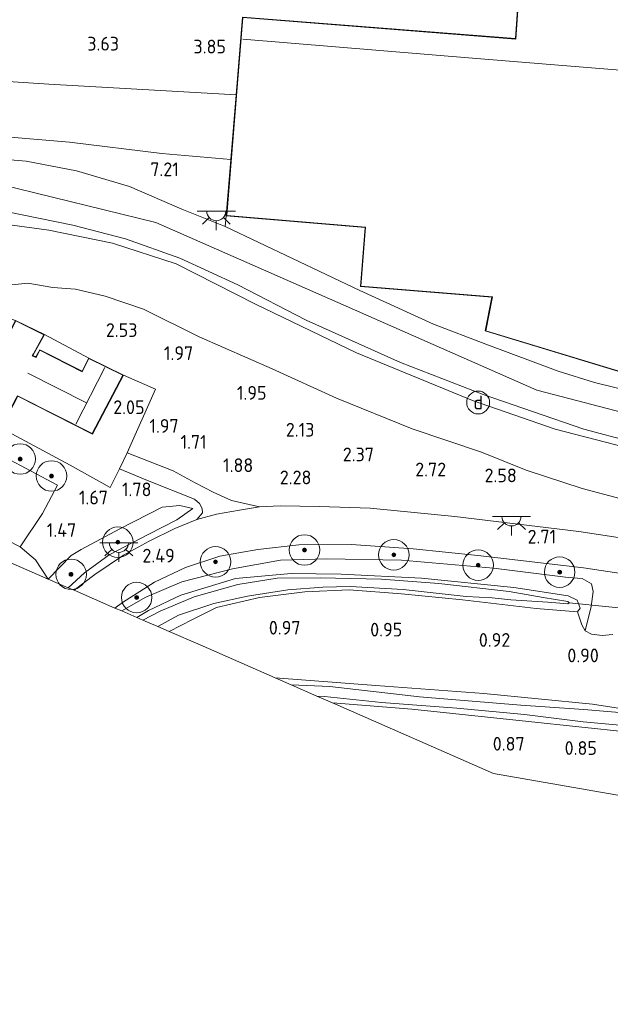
# Model space of a CAD drawing. Extents: x 130905 to 137824, y 412333 to 417928.
# Tile 272 of 313: x 137232 to 137310, y 416294 to 416423. Entities that reach past the tile are written whole.
import ezdxf
from ezdxf.enums import TextEntityAlignment as Align
from ezdxf.lldxf.tags import DXFTag

# ---------------------------------------------------------------- set-up
doc = ezdxf.new("R2010")
doc.units = 0
for name, color, linetype, lineweight in [('B-ME-GR-BOOM-S', 90, 'Continuous', 25), ('B-ME-GR-BOUWLAND_BRAAKLIGGEND-GV', 200, 'Continuous', 13), ('B-ME-GR-GRAS-GV', 60, 'Continuous', 13), ('B-ME-GR-HAAG-G', 90, 'GR-HAAG1', 13), ('B-ME-GW-TALUD_KRUIN-G', 90, 'Continuous', 18), ('B-ME-GW-TALUD_TEEN-G', 90, 'Continuous', 18), ('B-ME-IE-MEUBILAIR_DIJKPAAL-S', 7, 'Continuous', 25), ('B-ME-IE-TERREINAFSCHEIDING_KUNSTMATIG_HEKWERK-G', 20, 'IE-TERREINAFSCHEIDING-KUNSTMATIG', 18), ('B-ME-KG-GRENS_OPNAME-G', 210, 'KG-OPNAME', 18), ('B-ME-KG-KADASTRAAL_DAKRAND-G', 170, 'Continuous', 18), ('B-ME-KG-KADASTRAAL_NOK-G', 10, 'Continuous', 18), ('B-ME-KL-ET_LS_OV_LICHTPUNT-S', 190, 'Continuous', 25), ('B-ME-KW-KUNSTWERK_DUIKER-G', 170, 'Continuous', 18), ('B-ME-OG-BEBOUWING_BEDRIJVEN-GV', 7, 'Continuous', 18), ('B-ME-OG-BEBOUWING_WONINGBOUW-GV', 7, 'Continuous', 18), ('B-ME-OG-TERREIN_BEDRIJVENTERREIN-GV', 7, 'Continuous', 18), ('B-ME-OG-TERREIN_BEGRAAFPLAATS-GV', 7, 'Continuous', 18), ('B-ME-OG-TERREIN_GROEN_TUIN-GV', 7, 'Continuous', 18), ('B-ME-OG-WATER_SLOOT-G', 120, 'Continuous', 18), ('B-ME-OG-WATER_SLOOT-GV', 120, 'Continuous', 18), ('B-ME-VH-VERHARDING_ASFALT-GV', 252, 'Continuous', 18), ('B-ME-VH-VERHARDING_HALFVERHARDING-GV', 252, 'Continuous', 18), ('B-ME-WH-WINTERBED-G', 150, 'WH-WINTERBED', 18), ('X-XX-AL-HOOGTELABEL-S', 7, 'Continuous', 25)]:
    doc.layers.add(name, color=color, linetype=linetype, lineweight=lineweight)
doc.styles.add('NLCS-ISO', font='NLCS-ISO.ttf')
doc.styles.add('NLCS-ISO-ANNOTATIVE-T18', font='NLCS-ISO.ttf', dxfattribs={"height": 1.8})
doc.styles.get("Standard").update_dxf_attribs({"font": 'arial.ttf'})
doc.linetypes.add('GR-HAAG1', pattern='A,6,[176,NLCS.SHX,S=0.125,R=0,X=0,Y=0],-2', length=8)
doc.linetypes.add('IE-TERREINAFSCHEIDING-KUNSTMATIG', pattern='A,4,[82,NLCS.SHX,S=0.75,R=90,X=0,Y=0],4,-2', length=10)
tags = doc.linetypes.add('KG-OPNAME', pattern='A,5.5,-2,["O",Standard,S=1.8,R=0,X=-0.5,Y=-0.9],-2,5.5,-2,[5,NLCS.SHX,S=0.75,R=0,X=0,Y=0],-2', length=19).pattern_tags.tags
tags[6] = DXFTag(74, 10)
tags = doc.linetypes.add('WH-WINTERBED', pattern='A,6,-3.5,["WB",Standard,S=1.8,R=0,X=-1.5,Y=-0.9],-3.5,6,-3.5,6,-3.5,6,-3.5,6,-3.5', length=51).pattern_tags.tags
tags[6] = DXFTag(74, 10)

# ---------------------------------------------------------------- blocks, each defined once
blk = doc.blocks.new('SAL-HOOGTELABEL-SO')
at = {"color": 0, "linetype": 'ByBlock', "lineweight": -2, "style": 'NLCS-ISO-ANNOTATIVE-T18'}
blk.add_attdef('HOOGTE', text='', height=1.8, dxfattribs=at).set_placement((2.79, 0), align=Align.RIGHT)
blk = doc.blocks.new('SGR-BOOM_01-SO')
at = {"linetype": 'ByBlock', "lineweight": 18}
h = blk.add_hatch(color=0, dxfattribs=at)
h.dxf.hatch_style = 1
edge = h.paths.add_edge_path()
edge.add_arc((0, 0), 0.25, 0, 360)
at = {"color": 0, "linetype": 'ByBlock', "lineweight": 18}
for radius in [2, 0.25]:
    blk.add_circle((0, 0), radius, dxfattribs=at)
blk = doc.blocks.new('SIE-DIJKPAAL-SO')
at = {"color": 0, "linetype": 'ByBlock', "lineweight": 18}
blk.add_circle((0, 0), 1.5, dxfattribs=at)
at = {"color": 0, "linetype": 'ByBlock', "lineweight": 18, "style": 'NLCS-ISO'}
blk.add_text('d', height=1.8, dxfattribs=at).set_placement((0, 0), align=Align.MIDDLE_CENTER)
blk = doc.blocks.new('SKL-ET_OV_LICHTPUNT-SO')
at = {"color": 0, "linetype": 'ByBlock', "lineweight": 18}
for points in [[(-1.25, 0), (-2.5, 0)], [(1.25, 0), (2.5, 0)], [(-0.92, -0.85), (-1.83, -1.7)], [(0, -1.25), (0, -2.5)], [(0.92, -0.85), (1.83, -1.7)]]:
    blk.add_lwpolyline(points, dxfattribs=at)
blk.add_lwpolyline([(0, 0), (1.25, 0, -1), (-1.25, 0)], format="xyb", close=True, dxfattribs=at)

msp = doc.modelspace()

# ---------------------------------------------------------------- linework, layer by layer
at = {"layer": 'B-ME-GR-BOUWLAND_BRAAKLIGGEND-GV'}
for points in [[(137313.227, 416332.469, 0.948), (137307.302, 416333.355, 0.948), (137293.05, 416334.777, 0.948), (137278.904, 416335.798, 0.948), (137265.718, 416336.837, 0.948), (137255.861, 416341.16, 0.939), (137251.826, 416342.903, 1.038), (137254.893, 416344.483, 1.074), (137258.022, 416346.027, 1.14), (137263.65, 416347.372, 1.103), (137269.597, 416348.105, 1.115), (137275.397, 416348.374, 1.165), (137282.252, 416347.845, 1.09), (137290.244, 416347.065, 1.053), (137299.904, 416345.92, 1.065), (137305.318, 416345.475, 1.065), (137305.896, 416343.746, 1.101), (137306.329, 416342.977, 1.101), (137307.187, 416342.544, 1.101), (137308.55, 416342.362, 1.101), (137309.979, 416342.488, 1.101)], [(137315.124, 416320.665, 0.935), (137294.307, 416324.275, 0.918), (137273.208, 416333.552, 0.948), (137283.643, 416332.712, 0.948), (137298.918, 416331.098, 0.948), (137312.086, 416329.698, 0.948)]]:
    msp.add_polyline3d(points, dxfattribs=at)
at = {"layer": 'B-ME-GR-GRAS-GV'}
for points in [[(137260.596, 416413.244, 4.302), (137259.906, 416404.789, 7.071), (137250.852, 416405.57, 6.83), (137238.777, 416407.062, 7.09), (137226.775, 416408.05, 7.21), (137215.017, 416408.128, 7.055), (137210.215, 416407.472, 7.025), (137207.568, 416406.953, 7.008), (137203.701, 416406.388, 7.004), (137199.641, 416405.929, 7.138), (137196.97, 416406.347, 6.961), (137194.743, 416407.744, 6.576), (137193.59, 416410.123, 6.238), (137193.286, 416413.26, 5.906), (137196.174, 416412.974, 5.773), (137200.525, 416413.02, 5.224), (137205.513, 416413.924, 4.795), (137210.143, 416414.73, 4.552), (137215.705, 416415.586, 4.303), (137218.638, 416415.808, 4.189), (137236.066, 416414.669, 4.069), (137250.67, 416413.843, 3.892)], [(137217.649, 416361.397, 1.323), (137226.964, 416356.687, 1.353), (137232.294, 416353.987, 1.287), (137234.299, 416352.296, 1.428), (137235.974, 416349.752, 1.636), (137229.623, 416352.499, 0.876), (137227.174, 416352.822, 0.612), (137224.144, 416354.794, 0.612), (137222.093, 416356.447, 0.612), (137219.962, 416357.954, 0.612), (137217.06, 416359.117, 0.612), (137215.333, 416359.585, 0.612), (137215.206, 416359.3, 0.624), (137212.395, 416360.996, 0.875), (137209.876, 416362.504, 1.062), (137209.111, 416364.513, 1.473), (137210.25, 416365.021, 1.353), (137211.886, 416364.604, 1.308)], [(137240.704, 416350.582, 2.457), (137238.589, 416348.621, 2.43), (137235.974, 416349.752, 1.636), (137238.985, 416352.854, 1.811), (137240.302, 416353.648, 1.861), (137245.365, 416356.361, 1.911), (137250.899, 416359.213, 2.136), (137253.207, 416359.405, 2.223), (137254.933, 416359.039, 2.298), (137252.813, 416357.519, 2.523), (137249.14, 416355.653, 2.499), (137243.938, 416352.931, 2.469)], [(137294.322, 416351.205, 2.355), (137304.124, 416349.97, 2.451), (137305.932, 416349.834, 2.481), (137307.174, 416349.156, 2.379), (137307.387, 416348.117, 2.196), (137307.12, 416346.151, 1.674), (137306.329, 416342.977, 1.101), (137305.896, 416343.746, 1.101), (137305.318, 416345.475, 1.065), (137305.678, 416345.96, 1.065), (137305.307, 416347.004, 1.065), (137304.119, 416347.555, 1.065), (137296.979, 416348.646, 1.065), (137284.879, 416349.901, 1.065), (137274.371, 416350.396, 1.065), (137267.809, 416350.5, 1.065), (137260.495, 416349.833, 1.065), (137253.338, 416347.672, 1.065), (137249.092, 416345.658, 1.065), (137247.57, 416344.742, 1.065), (137245.607, 416345.59, 2.106), (137248.752, 416347.4, 2.076), (137253.498, 416349.396, 2.04), (137260.116, 416351.114, 2.052), (137266.402, 416352.247, 2.079), (137272.434, 416352.425, 2.196), (137282.263, 416352.26, 2.244)], [(137274.371, 416350.396, 1.065), (137284.879, 416349.901, 1.065), (137296.979, 416348.646, 1.065), (137304.119, 416347.555, 1.065), (137305.307, 416347.004, 1.065), (137305.678, 416345.96, 1.065), (137305.318, 416345.475, 1.065), (137299.904, 416345.92, 1.065), (137290.244, 416347.065, 1.053), (137282.252, 416347.845, 1.09), (137275.397, 416348.374, 1.165), (137269.597, 416348.105, 1.115), (137263.65, 416347.372, 1.103), (137258.022, 416346.027, 1.14), (137254.893, 416344.483, 1.074), (137251.826, 416342.903, 1.038), (137250.348, 416343.541, 0.684), (137253.024, 416345.027, 0.684), (137257.689, 416346.579, 0.684), (137262.07, 416347.544, 0.684), (137267.385, 416348.362, 0.684), (137271.944, 416348.702, 0.684), (137275.546, 416348.807, 0.684), (137282.499, 416348.411, 0.684), (137290.754, 416347.494, 0.684), (137294.149, 416347.29, 0.684), (137296.61, 416347.03, 0.684), (137301.438, 416346.729, 0.684), (137304.059, 416346.526, 0.684), (137304.257, 416346.645, 0.684), (137304.07, 416346.819, 0.684), (137300.816, 416347.364, 0.684), (137296.374, 416348.136, 0.684), (137287.153, 416349.204, 0.684), (137279.662, 416349.748, 0.684), (137271.62, 416349.949, 0.684), (137265.954, 416349.885, 0.684), (137260.819, 416349.074, 0.684), (137255.075, 416347.445, 0.684), (137250.631, 416345.558, 0.684), (137248.385, 416344.39, 0.684), (137247.57, 416344.742, 1.065), (137249.092, 416345.658, 1.065), (137253.338, 416347.672, 1.065), (137260.495, 416349.833, 1.065), (137267.809, 416350.5, 1.065)]]:
    msp.add_polyline3d(points, close=True, dxfattribs=at)
for points in [[(137226.775, 416408.05, 7.21), (137238.777, 416407.062, 7.09), (137250.852, 416405.57, 6.83), (137259.906, 416404.789, 7.071), (137259.304, 416397.397, 7.188), (137259.147, 416395.986, 7.195), (137253.479, 416398.29, 7.285), (137246.61, 416401.237, 7.402), (137239.654, 416403.283, 7.429), (137233.078, 416404.545, 7.423), (137226.269, 416405.124, 7.408)], [(137156.662, 416383.067, 6.27), (137170.518, 416386.284, 6.62), (137180.903, 416388.728, 6.658), (137184.215, 416390.074, 6.695), (137184.483, 416395.339, 6.72), (137187.474, 416395.779, 6.693), (137194.414, 416396.731, 6.768), (137200.53, 416397.37, 6.768), (137210.418, 416398.222, 6.852), (137216.654, 416398.536, 6.852), (137224.109, 416398.493, 6.921), (137230.392, 416397.96, 6.945), (137239.192, 416396.193, 6.945), (137246.075, 416394.361, 6.969), (137253.2, 416391.831, 7.038), (137260.818, 416388.352, 7.122), (137269.759, 416383.737, 7.221), (137282.144, 416378.176, 7.194), (137292.982, 416373.989, 7.155), (137306.16, 416369.439, 7.116), (137318.663, 416366.102, 7.077)], [(137314.434, 416366.314, 7.098), (137302.427, 416369.404, 7.146), (137291.56, 416373.185, 7.161), (137276.355, 416379.415, 7.119), (137263.143, 416385.807, 7.119), (137252.747, 416391.105, 6.864), (137244.388, 416393.792, 6.783), (137236.056, 416395.537, 6.735), (137229.286, 416396.436, 6.891), (137224.97, 416396.11, 6.762), (137220.61, 416395.29, 6.561), (137214.516, 416394.196, 6.363), (137207.582, 416393.655, 6.321), (137200.984, 416393.526, 6.489), (137196.522, 416393.033, 6.66), (137194.041, 416391.895, 6.528), (137193.135, 416391.162, 6.075), (137190.784, 416390.735, 6.264), (137188.233, 416389.708, 6.294), (137186.077, 416388.745, 6.237), (137180.489, 416387.191, 6.225), (137167.668, 416384.042, 6.189)], [(137229.286, 416396.436, 6.891), (137236.056, 416395.537, 6.735), (137244.388, 416393.792, 6.783), (137252.747, 416391.105, 6.864), (137263.143, 416385.807, 7.119), (137276.355, 416379.415, 7.119), (137291.56, 416373.185, 7.161), (137302.427, 416369.404, 7.146), (137314.434, 416366.314, 7.098)], [(137313.026, 416359.759, 3.093), (137305.965, 416361.624, 2.83), (137298.624, 416364.068, 2.843), (137292.775, 416366.401, 3.593), (137283.678, 416369.451, 3.905), (137273.735, 416373.511, 4.068), (137265.305, 416377.357, 3.293), (137255.764, 416381.522, 2.83), (137248.458, 416385.14, 2.805), (137243.43, 416386.881, 2.715), (137239.56, 416387.782, 2.712), (137236.561, 416388.003, 2.63), (137233.31, 416388.567, 2.679), (137228.219, 416388.053, 2.487)], [(137228.219, 416388.053, 2.487), (137233.31, 416388.567, 2.679), (137236.561, 416388.003, 2.63), (137239.56, 416387.782, 2.712), (137243.43, 416386.881, 2.715), (137248.458, 416385.14, 2.805), (137255.764, 416381.522, 2.83), (137265.305, 416377.357, 3.293), (137273.735, 416373.511, 4.068), (137283.678, 416369.451, 3.905), (137292.775, 416366.401, 3.593), (137298.624, 416364.068, 2.843), (137305.965, 416361.624, 2.83), (137313.026, 416359.759, 3.093)], [(137322.104, 416353.464, 2.673), (137305.501, 416355.997, 2.565), (137289.274, 416357.968, 2.565), (137278.171, 416359.068, 2.565), (137271.542, 416359.267, 2.565), (137266.375, 416359.382, 2.619), (137263.671, 416359.228, 2.619), (137259.992, 416360.078, 2.461), (137257.585, 416361.165, 2.311), (137255.226, 416362.388, 2.124), (137252.338, 416363.953, 2.086), (137246.33, 416366.324, 2.111), (137250.041, 416374.691, 2.145), (137245.813, 416376.523, 2.145), (137241.284, 416378.744, 2.187), (137235.479, 416381.836, 2.292), (137231.688, 416383.689, 2.226)], [(137222.959, 416373.236, 1.428), (137238.855, 416364.719, 1.678), (137244.083, 416361.771, 2.041), (137245.317, 416364.235, 2.149), (137248.992, 416362.676, 2.074), (137255.136, 416360.257, 2.224), (137255.786, 416359.662, 2.324), (137256.138, 416359.039, 2.449), (137256.171, 416358.434, 2.524), (137255.451, 416357.584, 2.586), (137252.548, 416356.396, 2.586), (137249.189, 416354.75, 2.586), (137245.813, 416352.912, 2.556), (137242.06, 416350.35, 2.499), (137239.35, 416348.293, 2.493), (137238.589, 416348.621, 2.43), (137240.704, 416350.582, 2.457), (137243.938, 416352.931, 2.469), (137249.14, 416355.653, 2.499), (137252.813, 416357.519, 2.523), (137254.933, 416359.039, 2.298), (137253.207, 416359.405, 2.223), (137250.899, 416359.213, 2.136), (137245.365, 416356.361, 1.911), (137240.302, 416353.648, 1.861), (137238.985, 416352.854, 1.811), (137235.974, 416349.752, 1.636), (137234.299, 416352.296, 1.428), (137232.294, 416353.987, 1.287), (137235.224, 416358.354, 1.545), (137237.204, 416362.087, 1.633), (137223.326, 416369.445, 1.645)], [(137309.979, 416342.488, 1.101), (137308.55, 416342.362, 1.101), (137307.187, 416342.544, 1.101), (137306.329, 416342.977, 1.101), (137307.12, 416346.151, 1.674), (137307.387, 416348.117, 2.196), (137307.174, 416349.156, 2.379), (137305.932, 416349.834, 2.481), (137304.124, 416349.97, 2.451), (137294.322, 416351.205, 2.355), (137282.263, 416352.26, 2.244), (137272.434, 416352.425, 2.196), (137266.402, 416352.247, 2.079), (137260.116, 416351.114, 2.052), (137253.498, 416349.396, 2.04), (137248.752, 416347.4, 2.076), (137245.607, 416345.59, 2.106), (137244.718, 416345.974, 2.184), (137245.724, 416346.675, 2.19), (137249.895, 416349.375, 2.208), (137253.95, 416351.271, 2.247), (137258.448, 416352.771, 2.307), (137263.447, 416353.646, 2.316), (137268.801, 416354.271, 2.328), (137275.736, 416354.284, 2.445), (137283.788, 416353.744, 2.451), (137292.259, 416352.87, 2.448), (137306.127, 416351.221, 2.574), (137322.943, 416348.69, 2.604)], [(137312.374, 416332.157, 0.723), (137306.156, 416332.65, 0.723), (137297.91, 416333.253, 0.723), (137284.633, 416334.347, 0.723), (137272.888, 416335.661, 0.723), (137267.805, 416335.919, 0.723), (137265.718, 416336.837, 0.948), (137278.904, 416335.798, 0.948), (137293.05, 416334.777, 0.948), (137307.302, 416333.355, 0.948), (137313.227, 416332.469, 0.948)], [(137312.086, 416329.698, 0.948), (137298.918, 416331.098, 0.948), (137283.643, 416332.712, 0.948), (137273.208, 416333.552, 0.948), (137271.194, 416334.432, 0.723), (137272.183, 416334.387, 0.723), (137279.626, 416333.572, 0.723), (137289.535, 416332.855, 0.723), (137298.369, 416332.023, 0.723), (137306.06, 416331.044, 0.723), (137310.398, 416330.647, 0.723)]]:
    msp.add_polyline3d(points, dxfattribs=at)
at = {"layer": 'B-ME-GR-HAAG-G'}
for points in [[(137235.224, 416358.354, 1.545), (137237.204, 416362.087, 1.633), (137223.326, 416369.445, 1.645), (137215.248, 416373.797, 1.47), (137210.25, 416365.021, 1.353)], [(137232.294, 416353.987, 1.287), (137235.224, 416358.354, 1.545)]]:
    msp.add_polyline3d(points, dxfattribs=at)
at = {"layer": 'B-ME-GW-TALUD_KRUIN-G'}
for points in [[(137259.906, 416404.789, 7.071), (137250.852, 416405.57, 6.83), (137238.777, 416407.062, 7.09), (137226.775, 416408.05, 7.21), (137215.017, 416408.128, 7.055), (137210.215, 416407.472, 7.025), (137207.568, 416406.953, 7.008), (137203.701, 416406.388, 7.004), (137199.641, 416405.929, 7.138), (137196.97, 416406.347, 6.961), (137194.743, 416407.744, 6.576), (137193.59, 416410.123, 6.238), (137193.286, 416413.26, 5.906)], [(137314.434, 416366.314, 7.098), (137302.427, 416369.404, 7.146), (137291.56, 416373.185, 7.161), (137276.355, 416379.415, 7.119), (137263.143, 416385.807, 7.119), (137252.747, 416391.105, 6.864), (137244.388, 416393.792, 6.783), (137236.056, 416395.537, 6.735), (137229.286, 416396.436, 6.891), (137224.97, 416396.11, 6.762), (137220.61, 416395.29, 6.561), (137214.516, 416394.196, 6.363), (137207.582, 416393.655, 6.321), (137200.984, 416393.526, 6.489), (137196.522, 416393.033, 6.66), (137194.041, 416391.895, 6.528), (137193.135, 416391.162, 6.075)], [(137254.933, 416359.039, 2.298), (137252.813, 416357.519, 2.523), (137249.14, 416355.653, 2.499), (137243.938, 416352.931, 2.469), (137240.704, 416350.582, 2.457), (137238.589, 416348.621, 2.43)], [(137245.607, 416345.59, 2.106), (137248.752, 416347.4, 2.076), (137253.498, 416349.396, 2.04), (137260.116, 416351.114, 2.052), (137266.402, 416352.247, 2.079), (137272.434, 416352.425, 2.196), (137282.263, 416352.26, 2.244), (137294.322, 416351.205, 2.355), (137304.124, 416349.97, 2.451), (137305.932, 416349.834, 2.481), (137307.174, 416349.156, 2.379), (137307.387, 416348.117, 2.196), (137307.12, 416346.151, 1.674), (137306.329, 416342.977, 1.101)]]:
    msp.add_polyline3d(points, dxfattribs=at)
at = {"layer": 'B-ME-GW-TALUD_TEEN-G'}
for points in [[(137260.596, 416413.244, 4.302), (137250.67, 416413.843, 3.892), (137236.066, 416414.669, 4.069), (137218.638, 416415.808, 4.189)], [(137248.458, 416385.14, 2.805), (137243.43, 416386.881, 2.715), (137239.56, 416387.782, 2.712), (137236.561, 416388.003, 2.63), (137233.31, 416388.567, 2.679), (137228.219, 416388.053, 2.487), (137222.839, 416387.313, 2.415), (137217.975, 416387.207, 2.246), (137214.046, 416386.808, 2.304), (137206.947, 416385.607, 2.493), (137199.566, 416384.397, 2.667), (137193.925, 416383.468, 2.76)], [(137248.458, 416385.14, 2.805), (137255.764, 416381.522, 2.83), (137265.305, 416377.357, 3.293), (137273.735, 416373.511, 4.068), (137283.678, 416369.451, 3.905), (137292.775, 416366.401, 3.593), (137298.624, 416364.068, 2.843), (137305.965, 416361.624, 2.83), (137313.026, 416359.759, 3.093), (137324.569, 416356.374, 2.88), (137333.761, 416354.074, 2.905), (137345.902, 416350.973, 2.918), (137356.177, 416348.116, 3.03), (137362.24, 416345.63, 2.955), (137370.32, 416341.928, 2.943), (137375.642, 416338.921, 2.893)], [(137254.933, 416359.039, 2.298), (137253.207, 416359.405, 2.223), (137250.899, 416359.213, 2.136), (137245.365, 416356.361, 1.911), (137240.302, 416353.648, 1.861), (137238.985, 416352.854, 1.811), (137235.974, 416349.752, 1.636)], [(137305.318, 416345.475, 1.065), (137305.896, 416343.746, 1.101), (137306.329, 416342.977, 1.101)]]:
    msp.add_polyline3d(points, dxfattribs=at)
at = {"layer": 'B-ME-IE-TERREINAFSCHEIDING_KUNSTMATIG_HEKWERK-G'}
msp.add_polyline3d([(137244.083, 416361.771, 2.041), (137238.855, 416364.719, 1.678), (137222.959, 416373.236, 1.428), (137212.662, 416378.934, 1.441), (137217.975, 416387.207, 2.246), (137227.547, 416385.059, 2.321), (137231.688, 416383.689, 2.226)], dxfattribs=at)
at = {"layer": 'B-ME-KG-GRENS_OPNAME-G'}
msp.add_polyline3d([(137315.124, 416320.665, 0.935), (137294.307, 416324.275, 0.918), (137273.208, 416333.552, 0.948), (137271.194, 416334.432, 0.723), (137267.805, 416335.919, 0.723), (137265.718, 416336.837, 0.948), (137255.861, 416341.16, 0.939), (137251.826, 416342.903, 1.038), (137250.348, 416343.541, 0.684), (137248.385, 416344.39, 0.684), (137247.57, 416344.742, 1.065), (137245.607, 416345.59, 2.106), (137244.718, 416345.974, 2.184), (137239.35, 416348.293, 2.493), (137238.589, 416348.621, 2.43), (137235.974, 416349.752, 1.636), (137229.623, 416352.499, 0.876)], dxfattribs=at)
at = {"layer": 'B-ME-KG-KADASTRAAL_DAKRAND-G'}
msp.add_polyline3d([(137313.08, 416376.347, 9.738), (137293.3, 416382.334, 9.741), (137294.131, 416386.547, 9.987), (137294.174, 416386.773, 12.762), (137276.951, 416388.181, 12.765), (137277.542, 416395.931, 13.437), (137259.357, 416397.443, 13.458), (137261.474, 416423.403, 15.636), (137297.242, 416420.582, 15.531), (137298.179, 416433.938, 14.181)], dxfattribs=at)
msp.add_polyline3d([(137231.71, 416383.623, 4.635), (137226.547, 416373.613, 4.755), (137230.681, 416371.353, 5.091), (137231.764, 416373.48, 5.235), (137231.945, 416373.81, 5.607), (137241.749, 416368.843, 5.607), (137245.745, 416376.501, 5.607), (137241.306, 416378.678, 5.61), (137240.417, 416376.96, 5.61), (137234.885, 416379.762, 5.61), (137234.375, 416378.824, 5.61), (137234.242, 416378.887, 5.13), (137233.875, 416379.047, 5.13), (137234.023, 416379.318, 4.947), (137235.41, 416381.814, 4.866)], close=True, dxfattribs=at)
at = {"layer": 'B-ME-KG-KADASTRAAL_NOK-G'}
for points in [[(137321.663, 416415.619, 15.828), (137291.565, 416418.086, 15.858), (137261.468, 416420.554, 15.888)], [(137239.574, 416370.069, 8.487), (137243.388, 416377.532, 8.508)], [(137233.302, 416376.751, 8.495), (137241.002, 416372.863, 8.495)]]:
    msp.add_polyline3d(points, dxfattribs=at)
at = {"layer": 'B-ME-KW-KUNSTWERK_DUIKER-G'}
msp.add_polyline3d([(137314.63, 416345.613, 0.585), (137304.257, 416346.645, 0.684)], dxfattribs=at)
at = {"layer": 'B-ME-OG-BEBOUWING_BEDRIJVEN-GV'}
msp.add_polyline3d([(137313.193, 416376.257, 7.065), (137293.242, 416382.3, 7.011), (137294.114, 416386.728, 7.071), (137276.897, 416388.136, 7.02), (137277.488, 416395.886, 7.032), (137259.304, 416397.397, 7.188), (137259.906, 416404.789, 7.071), (137260.596, 416413.244, 4.302), (137261.428, 416423.457, 4.098), (137297.195, 416420.636, 4.116), (137298.133, 416433.992, 3.702)], dxfattribs=at)
at = {"layer": 'B-ME-OG-BEBOUWING_WONINGBOUW-GV'}
msp.add_polyline3d([(137233.945, 416379.071, 2.205), (137234.354, 416378.89, 2.205), (137234.864, 416379.828, 2.205), (137240.396, 416377.027, 2.187), (137241.284, 416378.744, 2.187), (137245.813, 416376.523, 2.145), (137241.77, 416368.776, 1.983), (137231.965, 416373.744, 1.941), (137230.702, 416371.284, 1.857), (137226.48, 416373.593, 1.857), (137231.688, 416383.689, 2.226), (137235.479, 416381.836, 2.292)], close=True, dxfattribs=at)
at = {"layer": 'B-ME-OG-TERREIN_BEDRIJVENTERREIN-GV'}
msp.add_polyline3d([(137298.133, 416433.992, 3.702), (137297.195, 416420.636, 4.116), (137261.428, 416423.457, 4.098), (137260.596, 416413.244, 4.302), (137250.67, 416413.843, 3.892), (137236.066, 416414.669, 4.069), (137218.638, 416415.808, 4.189), (137201.757, 416416.784, 4.963), (137194.32, 416417.263, 5.659), (137190.763, 416417.645, 5.929), (137190.38, 416420.526, 5.785), (137189.614, 416426.675, 5.809)], dxfattribs=at)
msp.add_polyline3d([(137313.193, 416376.257, 7.065), (137312.726, 416374.269, 7.065), (137307.559, 416375.542, 7.029), (137302.817, 416377.017, 7.071), (137293.341, 416380.561, 7.021), (137286.481, 416383.186, 7.045), (137276.815, 416387.601, 7.078), (137259.147, 416395.986, 7.195), (137259.304, 416397.397, 7.188), (137277.488, 416395.886, 7.032), (137276.897, 416388.136, 7.02), (137294.114, 416386.728, 7.071), (137293.242, 416382.3, 7.011)], close=True, dxfattribs=at)
at = {"layer": 'B-ME-OG-TERREIN_BEGRAAFPLAATS-GV'}
msp.add_polyline3d([(137235.224, 416358.354, 1.545), (137232.294, 416353.987, 1.287), (137226.964, 416356.687, 1.353), (137217.649, 416361.397, 1.323), (137211.886, 416364.604, 1.308), (137210.25, 416365.021, 1.353), (137215.248, 416373.797, 1.47), (137223.326, 416369.445, 1.645), (137237.204, 416362.087, 1.633)], close=True, dxfattribs=at)
at = {"layer": 'B-ME-OG-TERREIN_GROEN_TUIN-GV'}
for points in [[(137231.688, 416383.689, 2.226), (137226.48, 416373.593, 1.857), (137230.702, 416371.284, 1.857), (137231.965, 416373.744, 1.941), (137241.77, 416368.776, 1.983), (137245.813, 416376.523, 2.145), (137250.041, 416374.691, 2.145), (137246.33, 416366.324, 2.111), (137245.317, 416364.235, 2.149), (137244.083, 416361.771, 2.041), (137238.855, 416364.719, 1.678), (137222.959, 416373.236, 1.428), (137212.662, 416378.934, 1.441), (137217.975, 416387.207, 2.246), (137227.547, 416385.059, 2.321)], [(137235.479, 416381.836, 2.292), (137241.284, 416378.744, 2.187), (137240.396, 416377.027, 2.187), (137234.864, 416379.828, 2.205), (137234.354, 416378.89, 2.205), (137233.945, 416379.071, 2.205)]]:
    msp.add_polyline3d(points, close=True, dxfattribs=at)
at = {"layer": 'B-ME-OG-WATER_SLOOT-G'}
for points in [[(137235.974, 416349.752, 1.636), (137234.299, 416352.296, 1.428), (137232.294, 416353.987, 1.287), (137226.964, 416356.687, 1.353), (137217.649, 416361.397, 1.323), (137211.886, 416364.604, 1.308), (137210.25, 416365.021, 1.353), (137209.111, 416364.513, 1.473)], [(137247.57, 416344.742, 1.065), (137249.092, 416345.658, 1.065), (137253.338, 416347.672, 1.065), (137260.495, 416349.833, 1.065), (137267.809, 416350.5, 1.065), (137274.371, 416350.396, 1.065), (137284.879, 416349.901, 1.065), (137296.979, 416348.646, 1.065), (137304.119, 416347.555, 1.065), (137305.307, 416347.004, 1.065), (137305.678, 416345.96, 1.065), (137305.318, 416345.475, 1.065)], [(137305.318, 416345.475, 1.065), (137299.904, 416345.92, 1.065), (137290.244, 416347.065, 1.053), (137282.252, 416347.845, 1.09), (137275.397, 416348.374, 1.165), (137269.597, 416348.105, 1.115), (137263.65, 416347.372, 1.103), (137258.022, 416346.027, 1.14), (137254.893, 416344.483, 1.074)], [(137254.893, 416344.483, 1.074), (137251.826, 416342.903, 1.038)], [(137273.208, 416333.552, 0.948), (137283.643, 416332.712, 0.948), (137298.918, 416331.098, 0.948), (137312.086, 416329.698, 0.948), (137314.229, 416330.178, 0.948), (137314.736, 416330.419, 0.948), (137314.706, 416331.195, 0.948), (137314.546, 416331.712, 0.948), (137313.227, 416332.469, 0.948), (137307.302, 416333.355, 0.948), (137293.05, 416334.777, 0.948), (137278.904, 416335.798, 0.948), (137265.718, 416336.837, 0.948)]]:
    msp.add_polyline3d(points, dxfattribs=at)
at = {"layer": 'B-ME-OG-WATER_SLOOT-GV'}
for points in [[(137287.153, 416349.204, 0.684), (137296.374, 416348.136, 0.684), (137300.816, 416347.364, 0.684), (137304.07, 416346.819, 0.684), (137304.257, 416346.645, 0.684), (137304.059, 416346.526, 0.684), (137301.438, 416346.729, 0.684), (137296.61, 416347.03, 0.684), (137294.149, 416347.29, 0.684), (137290.754, 416347.494, 0.684), (137282.499, 416348.411, 0.684), (137275.546, 416348.807, 0.684), (137271.944, 416348.702, 0.684), (137267.385, 416348.362, 0.684), (137262.07, 416347.544, 0.684), (137257.689, 416346.579, 0.684), (137253.024, 416345.027, 0.684), (137250.348, 416343.541, 0.684), (137248.385, 416344.39, 0.684), (137250.631, 416345.558, 0.684), (137255.075, 416347.445, 0.684), (137260.819, 416349.074, 0.684), (137265.954, 416349.885, 0.684), (137271.62, 416349.949, 0.684), (137279.662, 416349.748, 0.684)], [(137313.852, 416330.564, 0.723), (137312.596, 416330.476, 0.723), (137310.398, 416330.647, 0.723), (137306.06, 416331.044, 0.723), (137298.369, 416332.023, 0.723), (137289.535, 416332.855, 0.723), (137279.626, 416333.572, 0.723), (137272.183, 416334.387, 0.723), (137271.194, 416334.432, 0.723), (137267.805, 416335.919, 0.723), (137272.888, 416335.661, 0.723), (137284.633, 416334.347, 0.723), (137297.91, 416333.253, 0.723), (137306.156, 416332.65, 0.723), (137312.374, 416332.157, 0.723), (137313.788, 416331.558, 0.723), (137314.255, 416330.99, 0.723)]]:
    msp.add_polyline3d(points, close=True, dxfattribs=at)
at = {"layer": 'B-ME-VH-VERHARDING_ASFALT-GV'}
for points in [[(137226.269, 416405.124, 7.408), (137233.078, 416404.545, 7.423), (137239.654, 416403.283, 7.429), (137246.61, 416401.237, 7.402), (137253.479, 416398.29, 7.285), (137259.147, 416395.986, 7.195), (137276.815, 416387.601, 7.078), (137286.481, 416383.186, 7.045), (137293.341, 416380.561, 7.021), (137302.817, 416377.017, 7.071), (137307.559, 416375.542, 7.029), (137312.726, 416374.269, 7.065)], [(137318.663, 416366.102, 7.077), (137306.16, 416369.439, 7.116), (137292.982, 416373.989, 7.155), (137282.144, 416378.176, 7.194), (137269.759, 416383.737, 7.221), (137260.818, 416388.352, 7.122), (137253.2, 416391.831, 7.038), (137246.075, 416394.361, 6.969), (137239.192, 416396.193, 6.945), (137230.392, 416397.96, 6.945), (137224.109, 416398.493, 6.921), (137216.654, 416398.536, 6.852), (137210.418, 416398.222, 6.852), (137200.53, 416397.37, 6.768), (137194.414, 416396.731, 6.768), (137187.474, 416395.779, 6.693), (137184.483, 416395.339, 6.72), (137158.457, 416392.37, 6.845)], [(137322.943, 416348.69, 2.604), (137306.127, 416351.221, 2.574), (137292.259, 416352.87, 2.448), (137283.788, 416353.744, 2.451), (137275.736, 416354.284, 2.445), (137268.801, 416354.271, 2.328), (137263.447, 416353.646, 2.316), (137258.448, 416352.771, 2.307), (137253.95, 416351.271, 2.247), (137249.895, 416349.375, 2.208), (137245.724, 416346.675, 2.19), (137244.718, 416345.974, 2.184), (137239.35, 416348.293, 2.493), (137242.06, 416350.35, 2.499), (137245.813, 416352.912, 2.556), (137249.189, 416354.75, 2.586), (137252.548, 416356.396, 2.586), (137255.451, 416357.584, 2.586), (137258.002, 416358.272, 2.586), (137261.053, 416358.824, 2.601), (137263.671, 416359.228, 2.619), (137266.375, 416359.382, 2.619), (137271.542, 416359.267, 2.565), (137278.171, 416359.068, 2.565), (137289.274, 416357.968, 2.565), (137305.501, 416355.997, 2.565), (137322.104, 416353.464, 2.673)]]:
    msp.add_polyline3d(points, dxfattribs=at)
at = {"layer": 'B-ME-VH-VERHARDING_HALFVERHARDING-GV'}
msp.add_polyline3d([(137258.002, 416358.272, 2.586), (137255.451, 416357.584, 2.586), (137256.171, 416358.434, 2.524), (137256.138, 416359.039, 2.449), (137255.786, 416359.662, 2.324), (137255.136, 416360.257, 2.224), (137248.992, 416362.676, 2.074), (137245.317, 416364.235, 2.149), (137246.33, 416366.324, 2.111), (137252.338, 416363.953, 2.086), (137255.226, 416362.388, 2.124), (137257.585, 416361.165, 2.311), (137259.992, 416360.078, 2.461), (137263.671, 416359.228, 2.619), (137261.053, 416358.824, 2.601)], close=True, dxfattribs=at)
at = {"layer": 'B-ME-WH-WINTERBED-G'}
msp.add_polyline3d([(137124.844, 416391.836, 6.833), (137149.834, 416394.759, 6.853), (137174.824, 416397.683, 6.872), (137209.863, 416401.512, 6.98), (137229.742, 416401.515, 7.145), (137250.053, 416396.52, 7.211), (137275.035, 416385.537, 7.186), (137300.018, 416374.555, 7.16), (137324.98, 416368.028, 7.064), (137349.943, 416361.501, 6.968), (137372.87, 416354.887, 6.483), (137390.851, 416346.981, 6.651), (137414.525, 416331.361, 6.052), (137415.785, 416327.879, 5.971), (137415.938, 416327.069, 6.03), (137423.113, 416323.148, 6.348), (137431.069, 416321.32, 6.36), (137435.298, 416319.58, 6.51), (137463.027, 416301.416, 6.659), (137474.683, 416294.009, 8.163)], dxfattribs=at)

# ---------------------------------------------------------------- block references
at = {"layer": 'B-ME-GR-BOOM-S'}
for p in [(137232.295, 416365.515, 1.549), (137236.401, 416363.286, 1.686), (137245.096, 416354.598, 2.361), (137269.555, 416353.581, 2.312), (137257.899, 416352.029, 2.2), (137281.256, 416352.952, 2.462), (137292.315, 416351.596, 2.387), (137302.996, 416350.681, 2.45), (137238.964, 416350.39, 2.174), (137247.56, 416347.348, 2.212)]:
    msp.add_blockref('SGR-BOOM_01-SO', p, dxfattribs=at)
at = {"layer": 'B-ME-IE-MEUBILAIR_DIJKPAAL-S'}
msp.add_blockref('SIE-DIJKPAAL-SO', (137292.313, 416372.922, 7.203), dxfattribs=at)
at = {"layer": 'B-ME-KL-ET_LS_OV_LICHTPUNT-S'}
for p in [(137257.999, 416398.008, 7.257), (137296.677, 416357.978, 2.742), (137245.232, 416354.515, 2.364)]:
    msp.add_blockref('SKL-ET_OV_LICHTPUNT-SO', p, dxfattribs=at)
at = {"layer": 'X-XX-AL-HOOGTELABEL-S'}
for p, values in [((137242.46, 416419.07, 3.632), {'HOOGTE': '3.63'}), ((137256.471, 416418.691, 3.845), {'HOOGTE': '3.85'}), ((137250.292, 416402.599, 7.214), {'HOOGTE': '7.21'}), ((137244.87, 416381.516, 2.532), {'HOOGTE': '2.53'}), ((137252.177, 416378.492, 1.97), {'HOOGTE': '1.97'}), ((137261.788, 416373.287, 1.945), {'HOOGTE': '1.95'}), ((137245.803, 416371.402, 2.045), {'HOOGTE': '2.05'}), ((137250.27, 416368.949, 1.97), {'HOOGTE': '1.97'}), ((137268.065, 416368.447, 2.132), {'HOOGTE': '2.13'}), ((137253.945, 416366.855, 1.708), {'HOOGTE': '1.71'}), ((137275.869, 416365.207, 2.37), {'HOOGTE': '2.37'}), ((137260.053, 416363.798, 1.882), {'HOOGTE': '1.88'}), ((137285.33, 416363.233, 2.72), {'HOOGTE': '2.72'}), ((137294.588, 416362.461, 2.582), {'HOOGTE': '2.58'}), ((137267.674, 416362.193, 2.282), {'HOOGTE': '2.28'}), ((137246.711, 416360.627, 1.782), {'HOOGTE': '1.78'}), ((137241.009, 416359.558, 1.67), {'HOOGTE': '1.67'}), ((137236.849, 416355.298, 1.47), {'HOOGTE': '1.47'}), ((137299.74, 416354.426, 2.711), {'HOOGTE': '2.71'}), ((137249.756, 416351.941, 2.492), {'HOOGTE': '2.49'}), ((137266.243, 416342.489, 0.97), {'HOOGTE': '0.97'}), ((137279.572, 416342.238, 0.945), {'HOOGTE': '0.95'}), ((137293.734, 416340.886, 0.92), {'HOOGTE': '0.92'}), ((137305.338, 416338.856, 0.895), {'HOOGTE': '0.90'}), ((137295.621, 416327.273, 0.87), {'HOOGTE': '0.87'}), ((137305.088, 416326.714, 0.845), {'HOOGTE': '0.85'})]:
    msp.add_blockref('SAL-HOOGTELABEL-SO', p, dxfattribs=at).add_auto_attribs(values)

doc.saveas('drawing.dxf')
